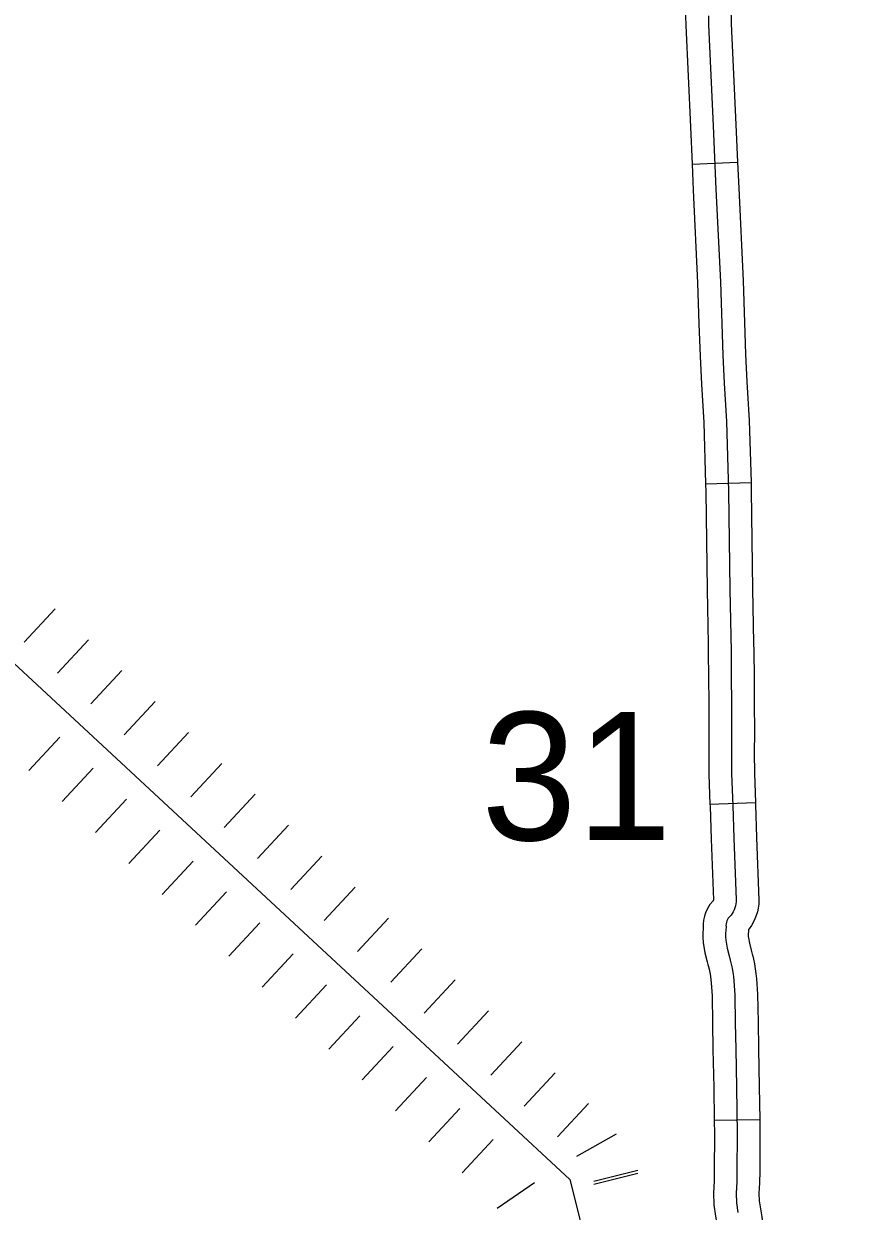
# Model space of a CAD drawing. Extents: x -19 to 366, y -4 to 359.
# Drawn here: x 163.312 to 163.83, y 180.299 to 181.04 of the extents above; entities that cross this region are included whole.
import ezdxf

# ---------------------------------------------------------------- set-up
doc = ezdxf.new("R2010")
doc.units = 0
for name, color, linetype in [('R_Axis Annot', 7, 'Continuous'), ('R_Proposed Const Limits', 7, 'Continuous'), ('Sheet Fence', 7, 'Continuous'), ('T_Indications', 7, 'Continuous')]:
    doc.layers.add(name, color=color, linetype=linetype)

msp = doc.modelspace()

# ---------------------------------------------------------------- linework, layer by layer
at = {"layer": 'R_Proposed Const Limits'}
for p, q in [((163.31273, 180.65407), (163.33205, 180.6749)), ((163.33356, 180.63475), (163.35288, 180.65558)), ((163.35439, 180.61543), (163.37371, 180.63626)), ((163.35439, 180.61543), (163.37371, 180.63626)), ((163.37522, 180.59611), (163.39454, 180.61694)), ((163.39605, 180.5768), (163.41537, 180.59762)), ((163.31575, 180.57378), (163.33507, 180.5946)), ((163.31575, 180.57378), (163.33507, 180.5946)), ((163.33658, 180.55446), (163.3559, 180.57529)), ((163.41688, 180.55748), (163.4362, 180.57831)), ((163.41688, 180.55748), (163.4362, 180.57831)), ((163.43771, 180.53816), (163.45703, 180.55899)), ((163.35741, 180.53514), (163.37673, 180.55597)), ((163.37824, 180.51582), (163.39756, 180.53665)), ((163.37824, 180.51582), (163.39756, 180.53665)), ((163.45854, 180.51884), (163.47785, 180.53967)), ((163.39907, 180.4965), (163.41839, 180.51733)), ((163.47936, 180.49952), (163.49868, 180.52035)), ((163.47936, 180.49952), (163.49868, 180.52035)), ((163.50019, 180.4802), (163.51951, 180.50103)), ((163.4199, 180.47718), (163.43922, 180.49801)), ((163.44073, 180.45786), (163.46005, 180.47869)), ((163.44073, 180.45786), (163.46005, 180.47869)), ((163.52102, 180.46088), (163.54034, 180.48171)), ((163.54185, 180.44156), (163.56117, 180.46239)), ((163.54185, 180.44156), (163.56117, 180.46239)), ((163.46155, 180.43854), (163.48087, 180.45937)), ((163.48238, 180.41922), (163.5017, 180.44005)), ((163.56268, 180.42224), (163.582, 180.44307)), ((163.50321, 180.3999), (163.52253, 180.42073)), ((163.50321, 180.3999), (163.52253, 180.42073)), ((163.58351, 180.40292), (163.60283, 180.42375)), ((163.60434, 180.3836), (163.62366, 180.40443)), ((163.60434, 180.3836), (163.62366, 180.40443)), ((163.52404, 180.38058), (163.54336, 180.40141)), ((163.54487, 180.36126), (163.56419, 180.38209)), ((163.62517, 180.36428), (163.64449, 180.38511)), ((163.646, 180.34497), (163.66532, 180.36579)), ((163.5657, 180.34195), (163.58502, 180.36277)), ((163.5657, 180.34195), (163.58502, 180.36277)), ((163.58653, 180.32263), (163.60585, 180.34346)), ((163.65815, 180.33297), (163.6829, 180.3469)), ((163.66867, 180.31733), (163.69622, 180.32423)), ((163.66867, 180.31543), (163.69622, 180.32233)), ((163.60831, 180.30046), (163.6317, 180.31659))]:
    msp.add_line(p, q, dxfattribs=at)
msp.add_lwpolyline([(162.64627, 181.02764), (162.84354, 180.91264), (163.0006, 180.78071), (163.28572, 180.65976), (163.65376, 180.31839), (163.6797, 180.21477)], dxfattribs=at)
at = {"layer": 'Sheet Fence'}
for points in [[(168.79024, 2.24423), (168.56072, 10.86154), (168.3304, 19.47898), (168.09927, 28.09654), (167.86734, 36.71424), (167.63461, 45.33207), (167.40109, 53.95003), (167.16676, 62.56812), (166.93164, 71.18634), (166.69573, 79.80469), (166.45902, 88.42317), (166.22151, 97.04178), (165.98322, 105.66053), (165.74413, 114.27941), (165.50426, 122.89842), (165.26359, 131.51756), (165.02214, 140.13684), (164.7799, 148.75625), (164.53687, 157.3758), (164.29307, 165.99547), (164.04847, 174.61528), (163.8031, 183.23523), (163.55694, 191.85531), (163.31001, 200.47553), (163.06229, 209.09588), (162.8138, 217.71636), (162.56453, 226.33698), (162.31449, 234.95774), (162.06367, 243.57863), (161.81208, 252.19966), (161.55972, 260.82082), (161.30659, 269.44212), (161.05269, 278.06356), (160.79802, 286.68514), (160.54258, 295.30685), (160.28638, 303.9287), (160.02941, 312.55068), (159.77168, 321.1728), (159.51318, 329.79507), (159.25393, 338.41747), (158.99391, 347.04)], [(0, 180.89994), (7.12284, 180.90436), (14.24566, 180.9176), (21.36847, 180.93968), (28.49124, 180.97058), (35.61397, 181.01031), (42.73664, 181.05888), (49.85925, 181.11627), (56.98178, 181.18249), (64.10422, 181.25754), (71.22656, 181.34142), (78.3488, 181.43413), (85.47091, 181.53567), (92.5929, 181.64603), (99.71474, 181.76523), (106.83643, 181.89325), (113.95795, 182.0301), (121.0793, 182.17578), (128.20046, 182.33029), (135.32143, 182.49362), (142.44218, 182.66579), (149.56272, 182.84677), (156.68303, 183.03659), (163.8031, 183.23523), (170.92291, 183.4427), (178.04247, 183.65899), (185.16175, 183.88411), (192.28074, 184.11805), (199.39944, 184.36082), (206.51784, 184.61242), (213.63591, 184.87283), (220.75366, 185.14207), (227.87107, 185.42014), (234.98813, 185.70702), (242.10483, 186.00273), (249.22115, 186.30726), (256.33709, 186.62061), (263.45264, 186.94279), (270.56779, 187.27378), (277.68251, 187.61359), (284.79682, 187.96222), (291.91068, 188.31967), (299.02409, 188.68594), (306.13705, 189.06103), (313.24954, 189.44494), (320.36154, 189.83766), (327.47305, 190.23919), (334.58406, 190.64954), (341.69455, 191.06871)], [(0, 172.2839), (7.1335, 172.2883), (14.26699, 172.30153), (21.40046, 172.32356), (28.53389, 172.35442), (35.66729, 172.39408), (42.80062, 172.44256), (49.9339, 172.49986), (57.06709, 172.56597), (64.2002, 172.6409), (71.33321, 172.72464), (78.46611, 172.81719), (85.59889, 172.91856), (92.73155, 173.02874), (99.86406, 173.14774), (106.99641, 173.27555), (114.12861, 173.41217), (121.26063, 173.5576), (128.39246, 173.71185), (135.5241, 173.87492), (142.65553, 174.04679), (149.78674, 174.22748), (156.91773, 174.41697), (164.04847, 174.61528), (171.17897, 174.82241), (178.3092, 175.03834), (185.43916, 175.26308), (192.56884, 175.49664), (199.69822, 175.739), (206.8273, 175.99017), (213.95607, 176.25015), (221.0845, 176.51895), (228.2126, 176.79655), (235.34035, 177.08295), (242.46774, 177.37817), (249.59476, 177.68219), (256.7214, 177.99502), (263.84765, 178.31666), (270.97349, 178.6471), (278.09893, 178.98634), (285.22393, 179.33439), (292.3485, 179.69125), (299.47263, 180.05691), (306.59629, 180.43137), (313.71949, 180.81463), (320.84221, 181.2067), (327.96444, 181.60757), (335.08617, 182.01724), (342.20739, 182.4357)]]:
    msp.add_spline(points, degree=3, dxfattribs=at)
at = {"layer": 'T_Indications'}
for p, q in [((163.73012, 180.95251), (163.75851, 180.95376)), ((163.73857, 180.75291), (163.76696, 180.75375)), ((163.74129, 180.55285), (163.76968, 180.55386)), ((163.74395, 180.35539), (163.77236, 180.35587))]:
    msp.add_line(p, q, dxfattribs=at)
for points in [[(163.75415, 181.06165), (163.75461, 181.04015), (163.75747, 180.97726), (163.75851, 180.95376)], [(163.7262, 181.05354), (163.72611, 181.05097), (163.72609, 181.04507), (163.72621, 181.03921), (163.72909, 180.97599), (163.73012, 180.95251)], [(163.74029, 181.04519), (163.74041, 181.03968), (163.74328, 180.97662), (163.74503, 180.93692), (163.74777, 180.8791), (163.74925, 180.8332), (163.75022, 180.8159), (163.75162, 180.79186), (163.75292, 180.74823), (163.75375, 180.68688), (163.75445, 180.64815), (163.7546, 180.63185), (163.75476, 180.61637), (163.75482, 180.59747), (163.75469, 180.5852), (163.75483, 180.57168), (163.75554, 180.55205), (163.75615, 180.53152), (163.75767, 180.49301), (163.75761, 180.49174), (163.75744, 180.49048), (163.75717, 180.48924), (163.7568, 180.48802), (163.75634, 180.48684), (163.75578, 180.48569), (163.75515, 180.4846), (163.75442, 180.48356), (163.7536, 180.48259), (163.7527, 180.48167), (163.75225, 180.48086), (163.75188, 180.48), (163.7516, 180.47911), (163.75139, 180.47819), (163.75129, 180.47726), (163.7513, 180.47632), (163.75113, 180.47421), (163.75105, 180.47209), (163.75104, 180.46997), (163.7511, 180.46785), (163.75201, 180.46292), (163.75322, 180.45805), (163.75393, 180.4555), (163.75455, 180.45292), (163.7551, 180.45033), (163.75556, 180.44772), (163.75597, 180.4451), (163.75629, 180.44247), (163.75679, 180.43357), (163.75711, 180.41632), (163.75736, 180.39983), (163.75781, 180.37602), (163.7583, 180.34677), (163.75816, 180.32382), (163.75806, 180.31686), (163.7577, 180.3099), (163.75781, 180.30381), (163.75874, 180.2978)], [(163.73012, 180.95251), (163.73084, 180.93627), (163.73357, 180.87854), (163.73441, 180.85277)], [(163.75851, 180.95376), (163.75922, 180.93757), (163.76196, 180.87967), (163.7628, 180.85369)], [(163.73441, 180.85277), (163.73506, 180.83257), (163.73604, 180.81509), (163.73743, 180.79124), (163.73857, 180.75291)], [(163.7628, 180.85369), (163.76344, 180.83382), (163.7644, 180.81671), (163.76581, 180.79249), (163.76696, 180.75375)], [(163.73857, 180.75291), (163.73872, 180.74792), (163.73955, 180.68665), (163.74016, 180.65308)], [(163.76696, 180.75375), (163.76712, 180.74853), (163.76795, 180.6871), (163.76856, 180.6536)], [(163.74016, 180.65308), (163.74025, 180.64796), (163.7404, 180.63171), (163.74055, 180.61627), (163.74062, 180.59752), (163.74049, 180.58521), (163.74063, 180.57136), (163.74129, 180.55285)], [(163.76856, 180.6536), (163.76866, 180.64835), (163.76881, 180.63199), (163.76896, 180.61646), (163.76903, 180.59742), (163.7689, 180.5852), (163.76903, 180.57201), (163.76968, 180.55386)], [(163.74129, 180.55285), (163.74134, 180.55158), (163.74195, 180.53103), (163.74345, 180.49305), (163.74345, 180.49304), (163.74344, 180.49298), (163.74341, 180.4928), (163.74336, 180.49266), (163.74332, 180.49255), (163.74323, 180.49237), (163.74315, 180.49223), (163.74315, 180.49223), (163.74309, 180.49216), (163.74121, 180.49025), (163.7395, 180.48715), (163.73856, 180.48499), (163.73787, 180.48282), (163.73734, 180.48047), (163.73709, 180.47792), (163.73709, 180.47687), (163.73694, 180.47506), (163.73684, 180.47238), (163.73683, 180.46979), (163.73694, 180.46635), (163.73811, 180.45992), (163.73948, 180.45442), (163.74019, 180.45191), (163.74015, 180.45204)], [(163.76968, 180.55387), (163.76973, 180.55251), (163.77034, 180.53202), (163.77189, 180.49297), (163.77177, 180.49044), (163.77143, 180.48798), (163.77093, 180.48567), (163.77024, 180.48338), (163.76936, 180.48113), (163.76833, 180.47902), (163.76715, 180.47697), (163.7657, 180.4749), (163.76541, 180.47455), (163.76531, 180.47336), (163.76525, 180.4718), (163.76524, 180.47015), (163.76527, 180.46935), (163.7659, 180.46592), (163.76695, 180.46168), (163.76768, 180.45908), (163.76777, 180.45872)], [(163.76777, 180.45871), (163.76841, 180.45606), (163.76905, 180.45303), (163.76957, 180.45004), (163.77004, 180.44704), (163.77044, 180.44371), (163.77098, 180.4341), (163.77131, 180.41657), (163.77157, 180.40008), (163.77201, 180.37627), (163.77236, 180.35587)], [(163.74015, 180.45205), (163.7407, 180.44978), (163.74116, 180.44763), (163.74155, 180.4454), (163.7419, 180.44316), (163.74213, 180.44122), (163.74259, 180.43304), (163.74291, 180.41608), (163.74316, 180.39959), (163.74361, 180.37577), (163.74395, 180.35539)], [(163.74395, 180.35539), (163.7441, 180.34669), (163.74395, 180.32397), (163.74386, 180.31733), (163.74348, 180.31014), (163.74362, 180.30258), (163.74472, 180.29556), (163.74551, 180.29072), (163.74615, 180.28612), (163.74666, 180.2815), (163.74705, 180.27703), (163.74747, 180.26505), (163.74795, 180.25521)], [(163.77236, 180.35587), (163.77251, 180.34684), (163.77236, 180.32367), (163.77226, 180.31638), (163.77191, 180.30966), (163.77199, 180.30504), (163.77277, 180.30004), (163.7736, 180.29498), (163.77434, 180.28964), (163.77493, 180.28429), (163.77541, 180.27876), (163.77586, 180.26624), (163.77632, 180.25658)]]:
    msp.add_lwpolyline(points, dxfattribs=at)

# ---------------------------------------------------------------- texts
at = {"layer": 'R_Axis Annot'}
msp.add_text('31', height=0.08, dxfattribs=at).set_placement((163.59839, 180.53035))

doc.saveas('drawing.dxf')
